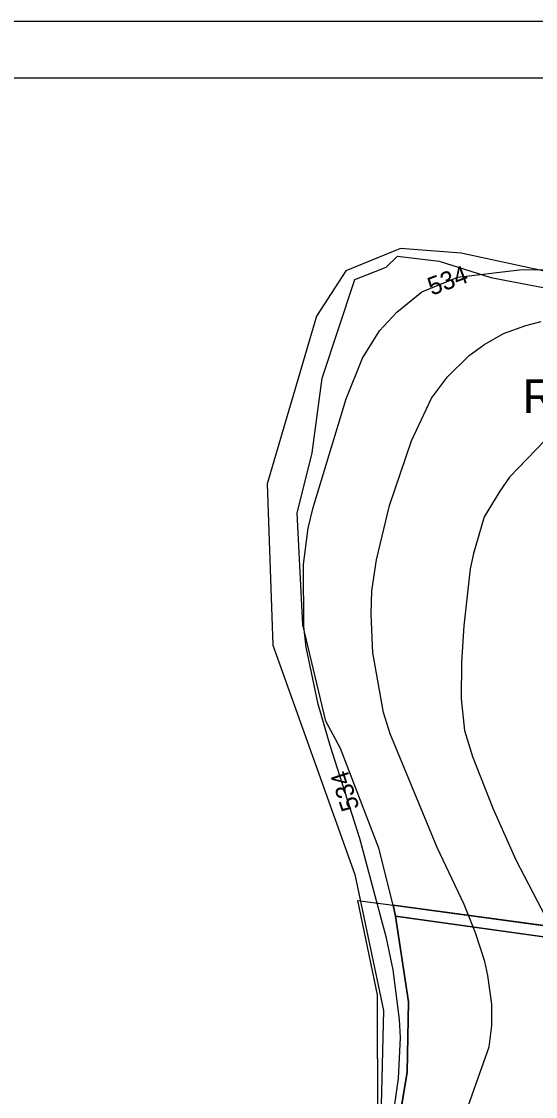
# Model space of a CAD drawing. Extents: x -709418 to -703832, y -1161719 to -1157826.
# Drawn here: x -708615.2 to -708387.9, y -1158300.7 to -1157825.6 of the extents above; entities that cross this region are included whole.
import ezdxf

# ---------------------------------------------------------------- set-up
doc = ezdxf.new("R2010")
doc.units = 0
for name, color, linetype in [('102_obvod PÚ', 7, 'Continuous'), ('103_hranice KÚ', 7, 'Continuous'), ('121_vrstevnice hlavní_popis', 7, 'Continuous'), ('122_vrstevnice základní', 7, 'Continuous'), ('206_TTP_KN', 7, 'Continuous'), ('210_ostatní plocha_KN', 7, 'Continuous'), ('605_RBC_návrh_popis', 7, 'Continuous'), ('800_mřížka', 7, 'Continuous')]:
    doc.layers.add(name, color=color, linetype=linetype)

msp = doc.modelspace()

# ---------------------------------------------------------------- linework, layer by layer
at = {"layer": '102_obvod PÚ'}
msp.add_lwpolyline([(-708457.62, -1158312.54), (-708457.79, -1158255.73), (-708466.4, -1158214.09), (-708450.77, -1158216.2), (-708457.15, -1158190.9), (-708474.15, -1158146.87), (-708480.54, -1158134.78), (-708490.75, -1158092.22), (-708493.26, -1158042.94), (-708486.64, -1158016.25), (-708482.14, -1157983.17), (-708467.71, -1157939.59), (-708453.96, -1157934.17), (-708448.94, -1157929.38), (-708430.46, -1157931.55), (-708407.64, -1157938.73), (-708381.35, -1157943.7)], dxfattribs=at)
at = {"layer": '103_hranice KÚ'}
msp.add_lwpolyline([(-708384.6, -1157935.76), (-708420.71, -1157928.04), (-708447.57, -1157925.94), (-708471.73, -1157935.88), (-708484.66, -1157955.81), (-708506.52, -1158029.95), (-708503.98, -1158101.17), (-708467.7, -1158202.52), (-708455.01, -1158262.66), (-708456.58, -1158322.46)], dxfattribs=at)
at = {"layer": '122_vrstevnice základní'}
for points in [[(-708450.78, -1158244.69), (-708453.78, -1158230.69), (-708465.49, -1158186.69), (-708478.63, -1158145.55), (-708483.92, -1158127.26), (-708489.35, -1158102.11), (-708490.35, -1158092.97), (-708490.49, -1158065.54), (-708488.35, -1158049.54), (-708486.21, -1158040.4), (-708471.63, -1157992.4), (-708464.35, -1157974.39), (-708456.92, -1157962.39), (-708449.2, -1157954.11), (-708438.2, -1157945.11), (-708422.2, -1157938.54), (-708393.77, -1157935.25), (-708354.2, -1157935.82)], [(-708458.2, -1158063.54), (-708452.49, -1158039.54), (-708442.63, -1158010.97), (-708433.92, -1157992.11), (-708426.77, -1157982.68), (-708417.2, -1157973.25), (-708410.77, -1157968.54), (-708402.06, -1157963.54), (-708392.2, -1157959.97), (-708385.34, -1157958.25)], [(-708380.06, -1158006.97), (-708399.42, -1158026.97), (-708403.63, -1158033.11), (-708410.63, -1158044.54), (-708415.34, -1158060.68), (-708416.77, -1158067.54), (-708419.49, -1158092.69), (-708420.63, -1158108.69), (-708420.77, -1158124.97), (-708419.2, -1158138.97), (-708415.77, -1158150.4), (-708406.77, -1158173.26), (-708396.63, -1158196.12), (-708383.49, -1158221.26)], [(-708418.35, -1158306.98), (-708408.34, -1158278.7), (-708407.2, -1158269.27), (-708407.2, -1158259.84), (-708408.92, -1158247.26), (-708410.34, -1158240.98), (-708414.35, -1158228.41), (-708419.35, -1158215.83), (-708431.35, -1158190.69), (-708452.2, -1158140.4), (-708455.06, -1158130.97), (-708459.78, -1158104.69), (-708460.49, -1158087.54), (-708460.2, -1158077.26), (-708458.2, -1158063.54)], [(-708623.78, -1158585.71), (-708599.64, -1158553.14), (-708553.07, -1158488.13), (-708527.35, -1158454.99), (-708512.92, -1158434.27), (-708501.21, -1158418.84), (-708481.06, -1158388.7), (-708471.78, -1158372.7), (-708465.06, -1158356.7), (-708455.35, -1158326.98), (-708450.06, -1158304.12), (-708448.49, -1158292.7), (-708447.63, -1158274.69), (-708448.06, -1158266.69), (-708450.78, -1158244.69)]]:
    msp.add_lwpolyline(points, dxfattribs=at)
at = {"layer": '206_TTP_KN'}
for p, q in [((-708450.77, -1158216.2), (-708340.52, -1158231.09)), ((-708449.83, -1158221.04), (-708450.77, -1158216.2)), ((-708342.87, -1158235.88), (-708449.83, -1158221.04))]:
    msp.add_line(p, q, dxfattribs=at)
for points in [[(-708493.26, -1158042.94), (-708486.64, -1158016.25), (-708482.14, -1157983.17), (-708467.71, -1157939.59), (-708453.96, -1157934.17), (-708448.94, -1157929.38), (-708430.46, -1157931.55), (-708407.64, -1157938.73), (-708381.35, -1157943.7)], [(-708340.52, -1158231.09), (-708450.77, -1158216.2), (-708457.15, -1158190.9), (-708474.15, -1158146.87), (-708480.54, -1158134.78), (-708490.75, -1158092.22), (-708493.26, -1158042.94)], [(-708451.04, -1158328.33), (-708444.59, -1158289.87), (-708444.09, -1158258.83), (-708449.83, -1158221.04), (-708342.87, -1158235.88), (-708334.95, -1158236.45), (-708261.23, -1158272.55), (-708236.68, -1158284.11), (-708173.73, -1158317.92)]]:
    msp.add_lwpolyline(points, dxfattribs=at)
at = {"layer": '210_ostatní plocha_KN'}
for p, q in [((-708457.79, -1158255.73), (-708466.4, -1158214.09)), ((-708466.4, -1158214.09), (-708450.77, -1158216.2)), ((-708450.77, -1158216.2), (-708449.83, -1158221.04)), ((-708449.83, -1158221.04), (-708444.09, -1158258.83)), ((-708457.62, -1158312.54), (-708457.79, -1158255.73)), ((-708444.09, -1158258.83), (-708444.59, -1158289.87)), ((-708444.59, -1158289.87), (-708451.04, -1158328.33))]:
    msp.add_line(p, q, dxfattribs=at)
at = {"layer": '800_mřížka'}
for points in [[(-703832.2, -1161718.9), (-703832.2, -1157825.62), (-709417.73, -1157825.62), (-709417.73, -1161718.9)], [(-703857.2, -1161693.9), (-703857.2, -1157850.62), (-709392.73, -1157850.62), (-709392.73, -1161693.9)]]:
    msp.add_lwpolyline(points, close=True, dxfattribs=at)

# ---------------------------------------------------------------- texts
at = {"layer": '121_vrstevnice hlavní_popis'}
for rotation, p in [(20.3892, (-708433.73, -1157946.86)), (107.8703, (-708465.64, -1158173.05))]:
    msp.add_text('534', height=8, rotation=rotation, dxfattribs=at).set_placement(p)
at = {"layer": '605_RBC_návrh_popis'}
msp.add_text('RBC 669', height=15, dxfattribs=at).set_placement((-708393.55, -1157998.71))

doc.saveas('drawing.dxf')
